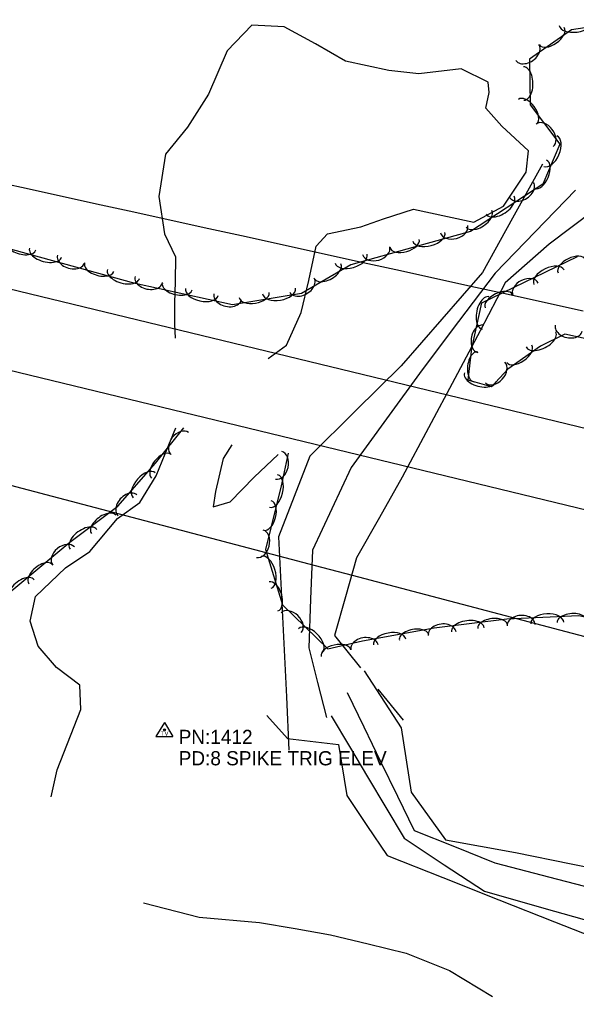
# Model space of a CAD drawing. Extents: x 1441650 to 1491889, y 345904 to 358319.
# Drawn here: x 1475845 to 1476041, y 347252.7 to 347596.5 of the extents above; entities that cross this region are included whole.
import ezdxf

# ---------------------------------------------------------------- set-up
doc = ezdxf.new("R2010")
doc.units = 0
for name, color, linetype in [('S_BRIDGE', 7, 'Continuous'), ('S_DITCHLINE', 7, 'Continuous'), ('S_SECONDARY_CTL', 7, 'Continuous'), ('S_SECONDARY_CTL_ANNOT', 7, 'Continuous'), ('S_STREAM', 7, 'Continuous'), ('S_TREE', 7, 'Continuous')]:
    doc.layers.add(name, color=color, linetype=linetype)

msp = doc.modelspace()

# ---------------------------------------------------------------- linework, layer by layer
at = {"layer": 'S_BRIDGE'}
for p, q in [((1475720.16, 347531.08), (1476051.29, 347450.97)), ((1476044.9, 347423.76), (1475713.54, 347503.96))]:
    msp.add_line(p, q, dxfattribs=at)
at = {"layer": 'S_DITCHLINE'}
for points in [[(1476029.04, 347545.69), (1476018.47, 347526.62), (1476007.9, 347507.56), (1475993.61, 347491.13), (1475979.32, 347474.7), (1475963.25, 347458.78), (1475947.19, 347442.86), (1475941.66, 347428.66), (1475936.14, 347414.47), (1475937.06, 347395.69), (1475937.98, 347376.9), (1475938.9, 347358.12), (1475939.82, 347339.34)], [(1476040.68, 347536.48), (1476026.51, 347521.86), (1476012.34, 347507.24), (1475999.53, 347490.22), (1475986.72, 347473.19), (1475974.19, 347456.02), (1475961.67, 347438.84), (1475954.88, 347424.31), (1475948.1, 347409.77), (1475947.44, 347392.57), (1475946.79, 347375.37), (1475949.89, 347363.14), (1475952.99, 347350.91)], [(1476047.11, 347529.33), (1476031.43, 347517.46), (1476015.91, 347503.82), (1476007.06, 347487.03), (1475998.22, 347470.23), (1475988.95, 347452.85), (1475979.68, 347435.46), (1475971.63, 347421.27), (1475963.59, 347407.09), (1475959.71, 347393.4), (1475955.83, 347379.72), (1475965, 347368.4)], [(1475971.14, 347360.81), (1475979.97, 347349.91)], [(1475888.59, 347285.59), (1475908.21, 347280.56), (1475929.51, 347278.77), (1475941.97, 347276.61), (1475954.42, 347274.44), (1475967.75, 347271.21), (1475981.08, 347267.98), (1475996.32, 347261.82), (1476011.48, 347252.69)]]:
    msp.add_lwpolyline(points, dxfattribs=at)
at = {"layer": 'S_SECONDARY_CTL'}
for p, q in [((1475896, 347349.15), (1475892.99, 347344.2)), ((1475896, 347349.15), (1475898.95, 347344.2)), ((1475892.99, 347344.2), (1475898.95, 347344.2))]:
    msp.add_line(p, q, dxfattribs=at)
for radius in [0.311, 0.183, 0.103]:
    msp.add_circle((1475896, 347346.54), radius, dxfattribs=at)
at = {"layer": 'S_STREAM'}
for points in [[(1475932.54, 347477.26), (1475939, 347481.94), (1475944.08, 347493.47), (1475946.77, 347504.66), (1475949.43, 347516.82), (1475953.38, 347521.13), (1475965.08, 347523.61), (1475973.04, 347526.35), (1475983.62, 347529.8), (1475995.59, 347527.17), (1476004.92, 347525.27), (1476015.38, 347530.81), (1476023.29, 347542.87), (1476024.08, 347550.35), (1476014.74, 347559.02), (1476009.06, 347565.3), (1476010.28, 347570.9), (1476009.95, 347574.54), (1476000.46, 347579.17), (1475985.48, 347577.4), (1475975.01, 347578.56), (1475959.72, 347581.91), (1475949.2, 347588.03), (1475938.1, 347593.92), (1475926.71, 347594.59), (1475918.06, 347585.48), (1475911.5, 347570.27), (1475904.15, 347558.66), (1475896.33, 347549.2), (1475894.04, 347534.21), (1475896.03, 347521.11), (1475899.92, 347513.04), (1475899.79, 347504.23), (1475899.58, 347496.82), (1475899.59, 347489.35), (1475899.73, 347484.4)], [(1475856.16, 347322.96), (1475858.24, 347332.48), (1475866.56, 347353.69), (1475866.2, 347362.21), (1475858.06, 347368.5), (1475851.58, 347375.93), (1475848.79, 347384.83), (1475850.67, 347393.47), (1475861.17, 347403.53), (1475869.77, 347409.27), (1475879.42, 347420.94), (1475887.31, 347426.57), (1475893.12, 347435.88), (1475897.36, 347446.22), (1475900.05, 347452.88)], [(1475919.73, 347446.89), (1475916.7, 347441.99), (1475913.99, 347430.46), (1475913.11, 347425.03), (1475919.11, 347426.79), (1475927.59, 347435.45), (1475936.05, 347443.41)], [(1475966.34, 347367.28), (1475979.3, 347347.19), (1475982.86, 347324.54), (1475994.93, 347307.84), (1476019.52, 347303.35), (1476039.09, 347299.42), (1476058.66, 347295.5)], [(1475960.26, 347359.73), (1475966.17, 347347.56), (1475972.08, 347335.4), (1475977.99, 347323.23), (1475983.9, 347311.07), (1475998.07, 347305.42), (1476012.25, 347299.77), (1476034.38, 347294.01), (1476056.52, 347288.25)], [(1475932.02, 347351.54), (1475939.28, 347343.52), (1475957.26, 347341.37), (1475960.14, 347323.38), (1475967.23, 347312.86), (1475974.33, 347302.34), (1475993.98, 347294.54), (1476013.64, 347286.75), (1476033.3, 347278.95), (1476052.96, 347271.16)], [(1475954.63, 347351.49), (1475961.07, 347340.72), (1475967.5, 347329.95), (1475973.94, 347319.18), (1475980.38, 347308.41), (1475994.5, 347299.08), (1476008.62, 347289.74), (1476029.48, 347283.81), (1476050.35, 347277.87)]]:
    msp.add_lwpolyline(points, dxfattribs=at)
at = {"layer": 'S_TREE'}
for points in [[(1476063.55, 347596.54), (1476039.27, 347592.97), (1476024.52, 347582.58), (1476024.66, 347566.54), (1476035.16, 347552.63), (1476029.22, 347538.55), (1476003.72, 347521.88), (1475984.29, 347516.58), (1475961.65, 347510.19), (1475944.18, 347500.14), (1475919.93, 347496.13), (1475885.74, 347503.62), (1475839.24, 347516.43)], [(1475832.55, 347540.38), (1475845.72, 347537.49), (1475858.9, 347534.59), (1475872.07, 347531.7), (1475885.24, 347528.8), (1475898.42, 347525.91), (1475911.59, 347523.01), (1475924.77, 347520.12), (1475937.94, 347517.22), (1475951.12, 347514.33), (1475964.29, 347511.43), (1475977.47, 347508.54), (1475990.64, 347505.64), (1476003.81, 347502.75), (1476016.99, 347499.85), (1476030.16, 347496.95), (1476043.34, 347494.06)], [(1475832.55, 347540.38), (1475845.72, 347537.49), (1475858.9, 347534.59), (1475872.07, 347531.7), (1475885.24, 347528.8), (1475898.42, 347525.91), (1475911.59, 347523.01), (1475924.77, 347520.12), (1475937.94, 347517.22), (1475951.12, 347514.33), (1475964.29, 347511.43), (1475977.47, 347508.54), (1475990.64, 347505.64), (1476003.81, 347502.75), (1476016.99, 347499.85), (1476030.16, 347496.95), (1476043.34, 347494.06)], [(1476052.95, 347482.29), (1476036.92, 347485.8), (1476028.39, 347481.52), (1476016.82, 347473.52), (1476011.07, 347467.32), (1476002.88, 347469.62), (1476004.2, 347480.79), (1476007.67, 347496.79), (1476041.38, 347513.09)], [(1475685.15, 347348.45), (1475686.61, 347361.92), (1475693.55, 347370.95), (1475712.17, 347373.09), (1475721.04, 347363.47), (1475738.07, 347349.28), (1475770.79, 347341.46), (1475796.3, 347342.62), (1475808.89, 347359.82), (1475816.67, 347377.93), (1475824.13, 347383.32), (1475840.21, 347393.83), (1475862.65, 347412.63), (1475879.55, 347425.24), (1475892.89, 347440.34), (1475902.8, 347452.83)], [(1475939.59, 347443.95), (1475937.05, 347432.36), (1475931.52, 347410.06), (1475937.51, 347390.58), (1475953.51, 347375.1), (1475965.7, 347377.85), (1475990.88, 347382.44), (1476016.45, 347385.55), (1476041.89, 347386.82), (1476097.82, 347374.58), (1476145.93, 347362.24), (1476196.46, 347354.13), (1476268.81, 347336.15), (1476360.72, 347311.04), (1476381.5, 347290.34), (1476398.79, 347281.9), (1476417.92, 347281.2), (1476445.17, 347285), (1476487.08, 347282.51), (1476510.66, 347276.45), (1476540.1, 347269.04)], [(1475832.93, 347435.04), (1475845.84, 347431.63), (1475858.75, 347428.22), (1475871.66, 347424.82), (1475884.56, 347421.41), (1475897.47, 347418), (1475910.38, 347414.6), (1475923.29, 347411.19), (1475936.19, 347407.78), (1475949.1, 347404.38), (1475962.01, 347400.97), (1475974.92, 347397.56), (1475987.82, 347394.16), (1476000.73, 347390.75), (1476013.64, 347387.34), (1476026.55, 347383.94), (1476039.45, 347380.53), (1476052.36, 347377.12)], [(1475832.93, 347435.03), (1475845.84, 347431.63), (1475858.75, 347428.22), (1475871.66, 347424.81), (1475884.56, 347421.41), (1475897.47, 347418), (1475910.38, 347414.6), (1475923.29, 347411.19), (1475936.19, 347407.78), (1475949.1, 347404.38), (1475962.01, 347400.97), (1475974.92, 347397.56), (1475987.82, 347394.16), (1476000.73, 347390.75), (1476013.64, 347387.34), (1476026.55, 347383.94), (1476039.45, 347380.53), (1476052.36, 347377.12)]]:
    msp.add_lwpolyline(points, dxfattribs=at)
for centre, major_axis, ratio, start_param, end_param in [((1476040.78, 347595.34), (5.81, 0.85), 0.549884, 3.14156, 6.283152), ((1476032.31, 347590.66), (4.37, 3.08), 0.540884, 3.141323, 6.282915), ((1476023.74, 347584.95), (4.05, 2.85), 0.685545, 3.141136, 6.282729), ((1476022.47, 347574.03), (-0.05, 5.87), 0.549952, 3.141667, 6.28326), ((1476023.79, 347564.18), (-3.22, 4.27), 0.540359, 3.141593, 6.283185), ((1476029.79, 347555.8), (-2.98, 3.96), 0.684879, 3.141593, 6.283185), ((1476031.85, 347550.23), (2.28, 5.41), 0.550061, 3.141593, 6.283185), ((1476028.4, 347542.06), (2.08, 4.93), 0.540681, 3.141593, 6.283185), ((1476021.74, 347536.5), (4.15, 2.71), 0.685249, 3.141588, 6.283181), ((1476014.13, 347531.22), (4.91, 3.21), 0.55003, 3.14159, 6.283183), ((1476006.71, 347526.37), (4.47, 2.93), 0.540651, 3.14159, 6.283183), ((1475997.94, 347522.77), (4.78, 1.3), 0.685123, 3.14157, 6.283162), ((1475989.07, 347520.08), (5.66, 1.54), 0.549929, 3.141579, 6.283171), ((1475845.61, 347516.87), (5.15, -1.42), 0.540376, 3.141711, 6.283304), ((1475854.16, 347514.52), (5.66, -1.56), 0.549751, 3.141715, 6.283308), ((1475970.52, 347515.17), (4.77, 1.35), 0.685127, 3.141593, 6.283185), ((1475980.51, 347517.71), (5.15, 1.45), 0.540554, 3.141593, 6.283185), ((1475863.15, 347512.31), (4.78, -1.32), 0.684901, 3.141793, 6.283386), ((1475961.68, 347512.4), (5.65, 1.59), 0.549932, 3.141593, 6.283185), ((1476039.32, 347509.74), (-4.81, -2.33), 0.540614, 3.141593, 6.283185), ((1475873.01, 347509.32), (5.15, -1.42), 0.540376, 3.141711, 6.283304), ((1475953.46, 347507.92), (4.63, 2.67), 0.540638, 3.141557, 6.28315), ((1476031.34, 347505.88), (-5.28, -2.55), 0.549993, 3.141593, 6.283185), ((1475881.56, 347506.97), (5.66, -1.56), 0.549751, 3.141715, 6.283308), ((1475890.49, 347505.01), (4.84, -1.06), 0.684913, 3.141679, 6.283272), ((1476023.12, 347501.62), (-4.46, -2.16), 0.685203, 3.141593, 6.283185), ((1475900.5, 347502.55), (5.22, -1.14), 0.540385, 3.141644, 6.283237), ((1475944.4, 347503.01), (4.3, 2.47), 0.685233, 3.141532, 6.283125), ((1475909.16, 347500.66), (5.73, -1.26), 0.54976, 3.141646, 6.283238), ((1475918.26, 347498.93), (4.84, -1.06), 0.684913, 3.141679, 6.283272), ((1475927.55, 347499.54), (5.27, 0.87), 0.540513, 3.141593, 6.283185), ((1475936.3, 347500.98), (5.79, 0.96), 0.54989, 3.141593, 6.283185), ((1476009.07, 347493.26), (-1.25, -5.73), 0.550507, 3.142085, 6.283678), ((1476013.73, 347497.37), (-4.81, -2.33), 0.540614, 3.141593, 6.283185), ((1476007.37, 347484.16), (-1.05, -4.84), 0.685843, 3.1424, 6.283993), ((1476038.28, 347487.94), (4.77, -1.07), 0.694086, 3.149097, 6.29069), ((1476028.49, 347483.94), (5.24, 2.63), 0.550091, 3.141844, 6.283437), ((1476020.86, 347478.89), (4.4, 3.04), 0.540686, 3.141692, 6.283284), ((1476005.57, 347474.3), (-0.63, -5.28), 0.543976, 3.143152, 6.284745), ((1476012.41, 347472.26), (3.37, 3.63), 0.685303, 3.141593, 6.283185), ((1476007.13, 347470.63), (5.58, -1.58), 0.556522, 3.146025, 6.287618), ((1475901.43, 347447.27), (-3.08, -3.88), 0.68524, 3.141593, 6.283185), ((1475894.82, 347439.36), (-3.32, -4.19), 0.540643, 3.141593, 6.283185), ((1475936.2, 347439.62), (1.06, 4.84), 0.68512, 3.141593, 6.283185), ((1475888.91, 347432.63), (-3.88, -4.39), 0.551381, 3.142516, 6.284108), ((1475934.43, 347430.59), (1.41, 5.7), 0.549926, 3.141593, 6.283185), ((1475882.99, 347425.54), (-3.28, -3.7), 0.686931, 3.143108, 6.284701), ((1475932.29, 347421.98), (1.29, 5.19), 0.540548, 3.141593, 6.283185), ((1475874.58, 347418.88), (-4.28, -3.19), 0.541079, 3.142424, 6.284017), ((1475867.47, 347413.59), (-4.7, -3.5), 0.550466, 3.142451, 6.284044), ((1475929.56, 347412.05), (1.19, 4.81), 0.68512, 3.141593, 6.283185), ((1475860.49, 347407.71), (-3.8, -3.18), 0.685157, 3.141789, 6.283381), ((1475931.79, 347401.98), (-1.72, 5.61), 0.549966, 3.141593, 6.283185), ((1475852.42, 347401.3), (-4.1, -3.43), 0.540578, 3.141708, 6.283301), ((1475845.63, 347395.6), (-4.5, -3.77), 0.549956, 3.141712, 6.283305), ((1475934.39, 347393.5), (-1.57, 5.11), 0.540587, 3.141593, 6.283185), ((1475940.59, 347384.29), (-3.56, 3.45), 0.685261, 3.141593, 6.283185), ((1476011.51, 347382.81), (-5.25, -0.64), 0.546491, 3.140656, 6.282249), ((1476021.55, 347383.42), (-4.92, -0.25), 0.689646, 3.140614, 6.282207), ((1476030.72, 347384.14), (-5.82, -0.29), 0.55356, 3.140999, 6.282591), ((1476039.52, 347384.58), (-5.31, -0.27), 0.54412, 3.141017, 6.28261), ((1475947.43, 347378.04), (-4.22, 4.08), 0.55004, 3.141593, 6.283185), ((1475983.84, 347379), (-5.16, -0.95), 0.55058, 3.140154, 6.281747), ((1475993.74, 347380.39), (-4.87, -0.6), 0.692651, 3.139992, 6.281585), ((1476002.8, 347381.75), (-5.76, -0.7), 0.555972, 3.140625, 6.282218), ((1475966.38, 347375.55), (-4.79, -0.88), 0.697833, 3.139116, 6.280709), ((1475975.27, 347377.44), (-5.67, -1.04), 0.560132, 3.140107, 6.281699), ((1475956.37, 347373.57), (-5.21, -1.18), 0.540768, 3.141442, 6.283034)]:
    msp.add_ellipse(centre, major_axis=major_axis, ratio=ratio, start_param=start_param, end_param=end_param, dxfattribs=at)

# ---------------------------------------------------------------- texts
at = {"layer": 'S_SECONDARY_CTL'}
msp.add_text('TV', height=1.5, rotation=360, dxfattribs=at).set_placement((1475894.79, 347344.53))
at = {"layer": 'S_SECONDARY_CTL_ANNOT'}
for s, p in [('PN:1412', (1475901, 347341.54)), ('PD:8 SPIKE TRIG ELEV', (1475901, 347334.04))]:
    msp.add_text(s, height=5, dxfattribs=at).set_placement(p)

doc.saveas('drawing.dxf')
